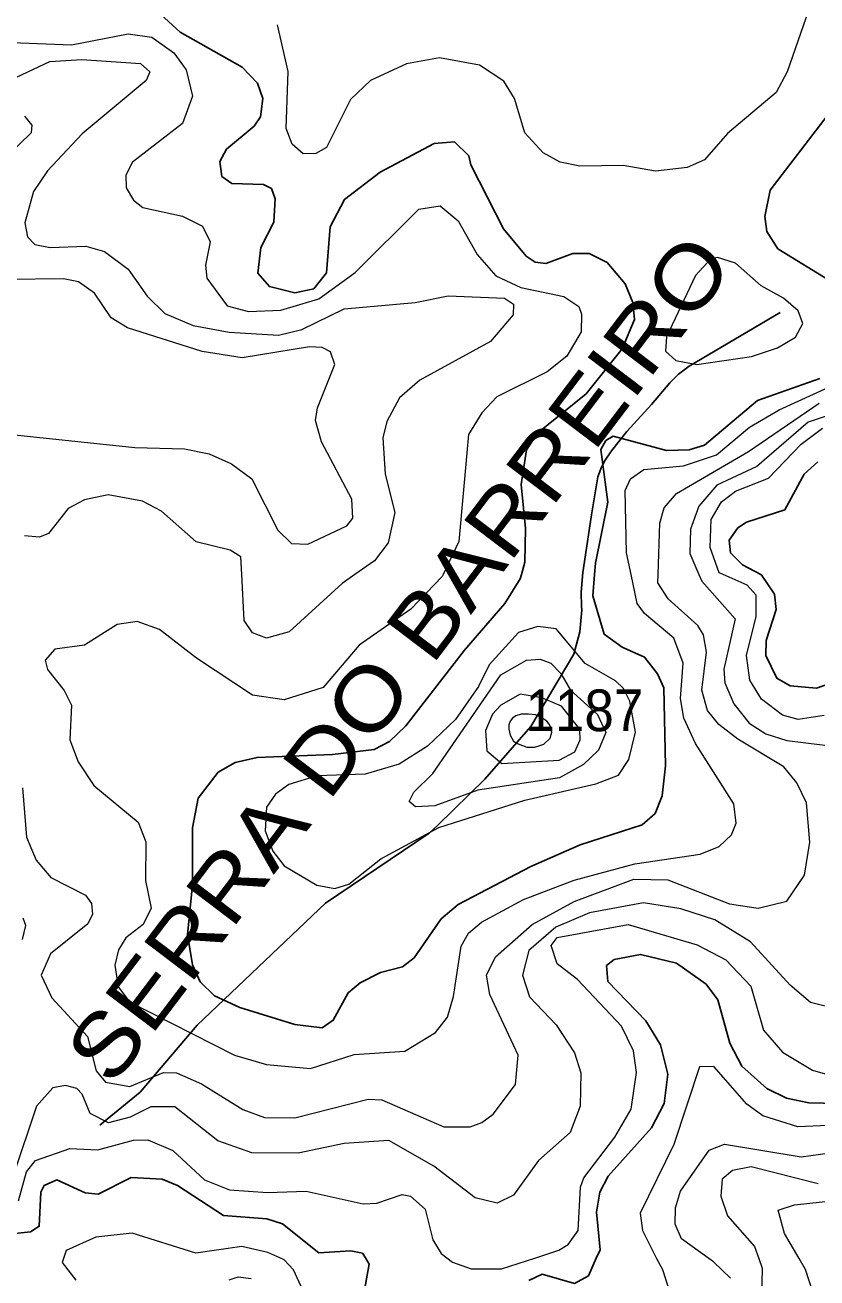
# Model space of a CAD drawing. Extents: x 473.9 to 500, y 7733.1 to 7760.8.
# Drawn here: x 482.505 to 484.023, y 7735.72 to 7738.123 of the extents above; entities that cross this region are included whole.
import ezdxf
from ezdxf.enums import TextEntityAlignment as Align

# ---------------------------------------------------------------- set-up
doc = ezdxf.new("R2010")
doc.units = 0
doc.header["$LTSCALE"] = 0.032
for name, color, linetype, lineweight in [('1', 7, 'Continuous', 25), ('2', 7, 'Continuous', 13), ('26', 7, 'Continuous', 25)]:
    doc.layers.add(name, color=color, linetype=linetype, lineweight=lineweight)
doc.layers.add('21', color=7, linetype='Continuous')

msp = doc.modelspace()

# ---------------------------------------------------------------- linework, layer by layer
at = {"layer": '1'}
for points in [[(482.7422, 7738.1643), (482.8021, 7738.1096), (482.9211, 7738.042), (482.9505, 7738.0114), (482.9609, 7737.982), (482.9565, 7737.9471), (482.9439, 7737.929), (482.8913, 7737.885), (482.8783, 7737.8616), (482.882, 7737.8327), (482.9012, 7737.8192), (482.9618, 7737.8174), (482.9776, 7737.8092), (482.9843, 7737.7899), (482.9819, 7737.7452), (482.9569, 7737.6965), (482.9512, 7737.647), (482.9733, 7737.6213), (483.0224, 7737.6097), (483.0584, 7737.6168), (483.083, 7737.6475)], [(484.0524, 7737.6296), (483.9482, 7737.6939), (483.9272, 7737.727), (483.9234, 7737.7559), (483.9336, 7737.8065), (484.0593, 7737.9707)], [(483.083, 7737.6475), (483.0902, 7737.736), (483.1175, 7737.7885), (483.186, 7737.8408), (483.2893, 7737.8961), (483.3282, 7737.8987), (483.3558, 7737.8719), (483.3595, 7737.8546), (483.4223, 7737.7322), (483.4658, 7737.6797), (483.4829, 7737.6683), (483.5034, 7737.666), (483.5552, 7737.6851), (483.5868, 7737.6846), (483.6212, 7737.6673), (483.6555, 7737.6264), (483.6701, 7737.5912), (483.6733, 7737.5581), (483.6499, 7737.5023), (483.5808, 7737.4158), (483.4884, 7737.341), (483.4662, 7737.3083), (483.4561, 7737.2422), (483.4642, 7737.1574), (483.4634, 7737.0929), (483.4566, 7737.0693), (483.4542, 7737.0607), (483.4248, 7737.0137), (483.3472, 7736.924), (483.2349, 7736.7792), (483.204, 7736.7493), (483.1742, 7736.7339), (483.0944, 7736.7244), (482.9497, 7736.7187), (482.9081, 7736.7089), (482.8752, 7736.6901), (482.8366, 7736.6403), (482.826, 7736.5833), (482.8258, 7736.4743), (482.8162, 7736.3788), (482.8258, 7736.3205), (482.8406, 7736.2879), (482.8683, 7736.2616), (482.9165, 7736.2393), (483.0224, 7736.2061), (483.0744, 7736.1999), (483.096, 7736.2147), (483.1247, 7736.2672), (483.1475, 7736.2861), (483.1863, 7736.306), (483.2288, 7736.3172), (483.251, 7736.3343), (483.3028, 7736.4089), (483.3351, 7736.4368), (483.4748, 7736.5096), (483.569, 7736.5512), (483.6882, 7736.5892), (483.7131, 7736.6112), (483.7263, 7736.6447), (483.7327, 7736.7027), (483.7296, 7736.8517), (483.7175, 7736.879), (483.6928, 7736.9111), (483.6499, 7736.9302), (483.6153, 7736.9546), (483.5937, 7737.0284), (483.597, 7737.0693), (483.5987, 7737.0908), (483.6225, 7737.2078), (483.609, 7737.3092), (483.6187, 7737.3262), (483.6326, 7737.3343), (483.7348, 7737.3074), (483.7782, 7737.3087), (483.8077, 7737.3175), (483.9092, 7737.4033), (484.0291, 7737.445)], [(484.1482, 7736.8957), (484.0222, 7736.8514), (483.9718, 7736.8559), (483.9464, 7736.8705), (483.925, 7736.9139), (483.9261, 7736.9427), (483.945, 7737.0024), (483.942, 7737.0315), (483.9162, 7737.0691), (483.9159, 7737.0693), (483.8805, 7737.0878), (483.8576, 7737.1111), (483.8549, 7737.1354), (483.8714, 7737.1587), (483.8882, 7737.1695), (483.9619, 7737.1935), (483.9989, 7737.2616), (484.0248, 7737.2856)], [(483.585, 7735.7247), (483.6001, 7735.7582), (483.6074, 7735.7745), (483.6009, 7735.8464), (483.6068, 7735.8847), (483.623, 7735.9156), (483.7058, 7736.0085), (483.7306, 7736.055), (483.7375, 7736.1111), (483.7236, 7736.1677), (483.6949, 7736.2137), (483.6225, 7736.2891), (483.6198, 7736.3195), (483.6344, 7736.3313), (483.6849, 7736.3408), (483.7537, 7736.3239), (483.8107, 7736.2837), (483.8331, 7736.2535), (483.8562, 7736.1707), (483.8791, 7736.1262), (483.9274, 7736.0838), (483.9646, 7736.0654), (484.008, 7736.0563), (484.0637, 7736.0547)], [(482.468, 7735.8037), (482.5154, 7735.8087), (482.5321, 7735.8196), (482.5349, 7735.8852), (482.5414, 7735.8978), (482.5661, 7735.9088), (482.6204, 7735.8838), (482.6452, 7735.881), (482.7087, 7735.9129), (482.7679, 7735.9098), (482.7975, 7735.8974), (482.8857, 7735.8399), (482.9686, 7735.8338), (482.9983, 7735.8242), (483.0681, 7735.7687), (483.1294, 7735.7722), (483.1517, 7735.768), (483.1574, 7735.7589), (483.165, 7735.7468), (483.1525, 7735.68)], [(483.4708, 7735.7153), (483.4961, 7735.7276), (483.5585, 7735.7099), (483.585, 7735.7247)]]:
    msp.add_lwpolyline(points, dxfattribs=at)
at = {"layer": '2'}
for points in [[(484.0175, 7738.1807), (483.9662, 7738.0332), (483.9449, 7737.9939), (483.8518, 7737.915), (483.8077, 7737.8648), (483.7742, 7737.8498), (483.7136, 7737.8428), (483.6519, 7737.8539), (483.5687, 7737.8524), (483.5308, 7737.8601), (483.4981, 7737.878), (483.4631, 7737.9162), (483.4435, 7737.9822), (483.423, 7738.0156), (483.3763, 7738.0459), (483.2996, 7738.0599), (483.2364, 7738.0486), (483.1674, 7738.0168), (483.1292, 7737.9801), (483.0828, 7737.8882), (483.0622, 7737.8766), (483.0382, 7737.8757), (483.0173, 7737.8947), (483.0053, 7737.9243), (483.0091, 7738.0336), (482.9891, 7738.1232)], [(482.4469, 7738.091), (482.5939, 7738.0848), (482.7026, 7738.1063), (482.7482, 7738.0995), (482.7903, 7738.0695), (482.8139, 7738.0368), (482.8259, 7737.9868), (482.8065, 7737.9341), (482.7108, 7737.8598), (482.6984, 7737.8351), (482.6986, 7737.8111), (482.7126, 7737.7873), (482.7309, 7737.7732), (482.8065, 7737.7567), (482.8451, 7737.7371), (482.8596, 7737.707), (482.8508, 7737.6626), (482.8532, 7737.6376), (482.8926, 7737.5845), (482.9332, 7737.5737), (482.9955, 7737.5759), (483.0679, 7737.598), (483.1378, 7737.6482), (483.2602, 7737.7698), (483.3008, 7737.7763), (483.3356, 7737.7478), (483.3721, 7737.683), (483.4078, 7737.6423), (483.4552, 7737.6199), (483.5377, 7737.6025), (483.5665, 7737.5835), (483.5719, 7737.5688), (483.5709, 7737.5345), (483.5437, 7737.4883), (483.5057, 7737.4578), (483.4096, 7737.4101), (483.381, 7737.3796), (483.355, 7737.3379), (483.3365, 7737.1325), (483.3067, 7737.0693), (483.3049, 7737.0655), (483.2444, 7737.003), (483.1454, 7736.9337), (483.0763, 7736.8528), (483.0016, 7736.8287), (482.9411, 7736.838), (482.8335, 7736.9088), (482.7625, 7736.9641), (482.7197, 7736.9792), (482.6817, 7736.9737), (482.619, 7736.9336), (482.5623, 7736.926), (482.5438, 7736.9048), (482.5477, 7736.8871), (482.5801, 7736.8468), (482.5941, 7736.819), (482.5906, 7736.7523), (482.6068, 7736.7101), (482.637, 7736.6647), (482.7219, 7736.5941), (482.7365, 7736.5567), (482.7359, 7736.4823), (482.7468, 7736.4296), (482.7317, 7736.3982), (482.6979, 7736.3724), (482.6839, 7736.3494), (482.6771, 7736.3204), (482.6832, 7736.2787), (482.7055, 7736.25), (482.9062, 7736.1479), (482.9676, 7736.1294), (483.0521, 7736.1223), (483.1362, 7736.1486), (483.233, 7736.1552), (483.292, 7736.1911), (483.3147, 7736.2202), (483.3267, 7736.2604), (483.3413, 7736.3569), (483.3553, 7736.3814), (483.3799, 7736.4027), (483.4605, 7736.4459), (483.558, 7736.4833), (483.6744, 7736.5143), (483.7994, 7736.5332)], [(482.4335, 7737.9973), (482.5525, 7738.0533), (482.6141, 7738.0567), (482.7261, 7738.0495), (482.7441, 7738.0334), (482.7374, 7738.0167), (482.6144, 7737.9142), (482.5482, 7737.8436), (482.521, 7737.8035), (482.5043, 7737.7436), (482.5094, 7737.7166), (482.5235, 7737.7022), (482.5531, 7737.6965), (482.6217, 7737.6988), (482.6575, 7737.6888), (482.7028, 7737.6546), (482.7391, 7737.6029), (482.7731, 7737.5698), (482.8274, 7737.5469), (482.8962, 7737.5338), (482.9911, 7737.5282), (483.0355, 7737.5391), (483.117, 7737.5789), (483.2526, 7737.5909), (483.3163, 7737.6039), (483.424, 7737.5991), (483.4416, 7737.5875), (483.4407, 7737.5675), (483.3976, 7737.5161), (483.2621, 7737.4417), (483.223, 7737.4083), (483.1984, 7737.3624), (483.1912, 7737.3317), (483.1956, 7737.2617), (483.2141, 7737.1882), (483.2013, 7737.1303), (483.1749, 7737.0953), (483.1375, 7737.0693), (483.113, 7737.0522), (483.0112, 7736.9595), (482.9679, 7736.947), (482.941, 7736.9575), (482.9249, 7736.9814), (482.9204, 7737.0693), (482.9187, 7737.1031), (482.8981, 7737.1163), (482.8332, 7737.1322), (482.7666, 7737.191), (482.7304, 7737.2101), (482.664, 7737.2221), (482.6189, 7737.2125), (482.5875, 7737.1958), (482.5497, 7737.1477), (482.5326, 7737.1412), (482.504, 7737.1434)], [(482.4206, 7737.8233), (482.517, 7737.917), (482.5184, 7737.931), (482.5048, 7737.948)], [(482.479, 7737.3379), (482.7155, 7737.3129), (482.8108, 7737.3104), (482.858, 7737.3005), (482.9008, 7737.2817), (482.9399, 7737.2525), (482.9897, 7737.1543), (483.0158, 7737.1288), (483.047, 7737.1272), (483.1217, 7737.1626), (483.1337, 7737.1775), (483.1315, 7737.214), (483.0731, 7737.3239), (483.0616, 7737.3646), (483.0655, 7737.3892), (483.099, 7737.4723), (483.0906, 7737.4963), (483.0746, 7737.5043), (483.0504, 7737.5058), (482.9213, 7737.485), (482.8446, 7737.4972), (482.7015, 7737.5425), (482.6703, 7737.5616), (482.6381, 7737.6091), (482.6072, 7737.6305), (482.5788, 7737.6361), (482.4708, 7737.6351)], [(483.7994, 7736.5332), (483.8357, 7736.5476), (483.8595, 7736.5704), (483.8686, 7736.5922), (483.8639, 7736.6297), (483.7905, 7736.745), (483.7683, 7736.7938), (483.7618, 7736.8317), (483.7665, 7736.8994), (483.7488, 7736.947), (483.6926, 7736.9945), (483.6788, 7737.0138), (483.6668, 7737.0693), (483.6579, 7737.1106), (483.6558, 7737.2304), (483.6655, 7737.2528), (483.6913, 7737.2708), (483.7676, 7737.2775), (483.8308, 7737.2985), (483.8939, 7737.3518), (483.9509, 7737.385), (484.0823, 7737.4451)], [(484.1683, 7737.4156), (484.0067, 7737.3614), (483.908, 7737.2767), (483.8314, 7737.2408), (483.7967, 7737.2001), (483.7809, 7737.1562), (483.7795, 7737.1095), (483.7968, 7737.0693), (483.8024, 7737.0563), (483.8662, 7736.9842), (483.8446, 7736.8879), (483.8467, 7736.8613), (483.8642, 7736.8211), (483.8931, 7736.7844), (483.9255, 7736.7638), (483.9653, 7736.751), (484.0698, 7736.7383)], [(482.508, 7736.5654), (482.5265, 7736.5215), (482.5545, 7736.4884), (482.6208, 7736.4545), (482.6322, 7736.4383), (482.6344, 7736.4182), (482.625, 7736.3996), (482.5537, 7736.342), (482.5357, 7736.3012), (482.5562, 7736.2575), (482.6248, 7736.1832), (482.6411, 7736.1174), (482.6592, 7736.0956), (482.7056, 7736.0876), (482.7706, 7736.1146), (482.7952, 7736.1139), (482.843, 7736.0925), (482.9226, 7736.0436), (482.9643, 7736.0281), (483.022, 7736.0274), (483.163, 7736.0635), (483.1891, 7736.0619), (483.3077, 7736.0102), (483.3581, 7736.0104), (483.3809, 7736.0183), (483.4022, 7736.0346), (483.4456, 7736.0915), (483.4505, 7736.1478), (483.3958, 7736.2641), (483.3896, 7736.3011), (483.4067, 7736.3364), (483.4771, 7736.3979), (483.558, 7736.4423), (483.6721, 7736.4851), (483.7372, 7736.4839), (483.8555, 7736.438), (483.9105, 7736.4292), (483.9657, 7736.4431), (483.9993, 7736.4926), (484.0094, 7736.5558), (484.0031, 7736.6314), (483.9846, 7736.67), (483.9599, 7736.7007), (483.8713, 7736.7534), (483.835, 7736.782), (483.8132, 7736.8088), (483.8028, 7736.8478), (483.8116, 7736.9204), (483.8059, 7736.9535), (483.7949, 7736.9716), (483.7377, 7737.0227), (483.7182, 7737.0536), (483.7187, 7737.0693), (483.7221, 7737.1675), (483.7302, 7737.1974), (483.7539, 7737.2245), (483.8919, 7737.3051), (484.0273, 7737.3981)], [(484.0373, 7736.7988), (483.9871, 7736.791), (483.9569, 7736.7997), (483.917, 7736.8303), (483.8945, 7736.8667), (483.888, 7736.9139), (483.9066, 7736.9888), (483.9065, 7737.0299), (483.8892, 7737.0488), (483.8434, 7737.0693), (483.8357, 7737.0727), (483.8185, 7737.1208), (483.8207, 7737.1748), (483.84, 7737.2084), (483.8668, 7737.2294), (483.9302, 7737.2543), (483.9933, 7737.3194), (484.0342, 7737.3498)], [(482.5002, 7736.6603), (482.508, 7736.5654)], [(484.047, 7736.2396), (484.0112, 7736.2484), (483.9716, 7736.282), (483.8958, 7736.3647), (483.8272, 7736.407), (483.7623, 7736.4282), (483.6906, 7736.4396), (483.587, 7736.4206), (483.5227, 7736.3932), (483.4707, 7736.3485), (483.4587, 7736.301), (483.472, 7736.2594), (483.523, 7736.206), (483.5586, 7736.1522), (483.5703, 7736.1135), (483.5695, 7736.0497), (483.5501, 7735.999), (483.4892, 7735.9454), (483.4415, 7735.8791), (483.4101, 7735.8641), (483.3681, 7735.8739), (483.2884, 7735.9349), (483.2023, 7735.9838), (483.1166, 7735.9784), (483.0284, 7735.9598), (482.9397, 7735.9604), (482.8743, 7735.9834), (482.7922, 7736.0482), (482.7464, 7736.0488), (482.7066, 7736.0289), (482.6647, 7736.0177), (482.6299, 7736.036)], [(482.4999, 7736.3692), (482.5066, 7736.3964), (482.5015, 7736.4102)], [(482.8967, 7735.8894), (482.97, 7735.8841), (483.044, 7735.8871), (483.1529, 7735.8625), (483.1791, 7735.864), (483.2283, 7735.8801), (483.2438, 7735.8775), (483.2721, 7735.8526), (483.2871, 7735.7936), (483.3027, 7735.7675), (483.3139, 7735.7587), (483.3242, 7735.7506), (483.3603, 7735.7381), (483.4187, 7735.7377), (483.4824, 7735.7584), (483.5285, 7735.7734), (483.5465, 7735.7848), (483.5652, 7735.8112), (483.5702, 7735.8944), (483.5766, 7735.9124), (483.6359, 7735.9906), (483.6669, 7736.0438), (483.6774, 7736.1143), (483.6716, 7736.1559), (483.6488, 7736.203), (483.564, 7736.2925), (483.5249, 7736.3229), (483.5138, 7736.358), (483.5251, 7736.3731), (483.6611, 7736.3979), (483.7939, 7736.3593), (483.8485, 7736.3303), (483.8968, 7736.2798), (483.9205, 7736.1955), (483.9569, 7736.1531), (484.0148, 7736.1186), (484.0571, 7736.1067)], [(484.1032, 7736.0151), (483.9863, 7736.0102), (483.9198, 7736.031), (483.889, 7736.0534), (483.8258, 7736.1256), (483.7982, 7736.125), (483.7489, 7735.9763), (483.6843, 7735.8445), (483.6889, 7735.8112), (483.7159, 7735.758), (483.727, 7735.7363), (483.7457, 7735.6783)], [(482.6299, 7736.036), (482.6147, 7736.0727), (482.6039, 7736.0838), (482.5825, 7736.0892), (482.5583, 7736.085), (482.5267, 7736.0497), (482.4821, 7735.916)], [(482.4922, 7735.8681), (482.5074, 7735.9236), (482.525, 7735.9454), (482.591, 7735.9685), (482.6446, 7735.966), (482.7128, 7735.9845), (482.7406, 7735.9854), (482.7884, 7735.9649), (482.8489, 7735.9085), (482.8967, 7735.8894)], [(483.8572, 7735.72), (483.8252, 7735.7514), (483.8162, 7735.7579), (483.7634, 7735.7957), (483.7512, 7735.8236), (483.7519, 7735.8548), (483.7615, 7735.8867), (483.8168, 7735.9657), (483.8458, 7735.9767), (483.9928, 7735.9526), (484.086, 7735.9654)], [(484.0254, 7735.9011), (483.897, 7735.9332), (483.8611, 7735.9265), (483.8418, 7735.9099), (483.8388, 7735.8773), (483.8515, 7735.8398), (483.9035, 7735.7809), (483.9119, 7735.7577), (483.9185, 7735.7394), (483.916, 7735.6526)], [(484.0159, 7735.6912), (484.0014, 7735.7363), (483.989, 7735.7576), (483.9612, 7735.8054), (483.9491, 7735.8504), (483.9805, 7735.8609), (484.1156, 7735.8754)], [(483.0672, 7735.6332), (483.0196, 7735.7362), (483.0017, 7735.7553), (482.9932, 7735.7592), (482.9705, 7735.7695), (482.9207, 7735.7804), (482.8322, 7735.7676), (482.7101, 7735.8062), (482.6404, 7735.7988), (482.584, 7735.7728), (482.5794, 7735.7598), (482.5759, 7735.7501), (482.6022, 7735.7162)], [(482.8962, 7735.7167), (482.9133, 7735.7225), (482.9383, 7735.7193)]]:
    msp.add_lwpolyline(points, dxfattribs=at)
for points in [[(483.9593, 7737.5991), (483.9165, 7737.6226), (483.8671, 7737.6665), (483.8329, 7737.677), (483.8201, 7737.6748), (483.7905, 7737.6428), (483.7348, 7737.5251), (483.7328, 7737.4973), (483.7525, 7737.4799), (483.7932, 7737.472), (483.8975, 7737.4872), (483.9478, 7737.5041), (483.9819, 7737.5242), (483.9964, 7737.5507), (483.987, 7737.575)], [(483.4632, 7736.6367), (483.5995, 7736.6676), (483.643, 7736.6844), (483.6629, 7736.7144), (483.6755, 7736.7668), (483.6644, 7736.8264), (483.6524, 7736.8505), (483.6368, 7736.8657), (483.5788, 7736.8985), (483.5235, 7736.9653), (483.4884, 7736.9695), (483.4508, 7736.958), (483.3947, 7736.8961), (483.3742, 7736.8545), (483.3303, 7736.7915), (483.2765, 7736.7401), (483.2224, 7736.7056), (483.1571, 7736.6866), (483.0649, 7736.6832), (483.0106, 7736.6664), (482.9851, 7736.6479), (482.9679, 7736.6232), (482.9653, 7736.5777), (482.9803, 7736.5386), (483.002, 7736.5105), (483.0644, 7736.4739), (483.0987, 7736.4672), (483.1259, 7736.4756), (483.1872, 7736.5238), (483.2981, 7736.5841)], [(483.6044, 7736.7326), (483.5755, 7736.7049), (483.5298, 7736.6794), (483.373, 7736.656), (483.2905, 7736.6255), (483.2534, 7736.6236), (483.2417, 7736.6338), (483.2505, 7736.6518), (483.2871, 7736.6874), (483.417, 7736.8768), (483.4665, 7736.9049), (483.4927, 7736.9068), (483.5131, 7736.899), (483.5325, 7736.8795), (483.5507, 7736.8477), (483.6025, 7736.8007), (483.6187, 7736.7662)], [(483.5291, 7736.7131), (483.5589, 7736.7295), (483.5691, 7736.7522), (483.5688, 7736.7729), (483.5332, 7736.8168), (483.4959, 7736.8329), (483.4545, 7736.8401), (483.4172, 7736.8185), (483.4009, 7736.8012), (483.3876, 7736.7703), (483.3904, 7736.7312), (483.4194, 7736.7067)], [(483.4353, 7736.761), (483.4412, 7736.7498), (483.4491, 7736.7451), (483.4505, 7736.7445), (483.467, 7736.7385), (483.4821, 7736.7385), (483.4999, 7736.7438), (483.5118, 7736.7557), (483.5151, 7736.7669), (483.5131, 7736.7768), (483.5098, 7736.7821), (483.5052, 7736.788), (483.498, 7736.7933), (483.4907, 7736.7972), (483.4834, 7736.7999), (483.4703, 7736.8012), (483.4643, 7736.8012), (483.4564, 7736.8012), (483.4458, 7736.7986), (483.4393, 7736.7939), (483.4353, 7736.788), (483.4327, 7736.7808), (483.4327, 7736.7728)]]:
    msp.add_lwpolyline(points, close=True, dxfattribs=at)
at = {"layer": '26'}
msp.add_lwpolyline([(482.6485, 7736.0133), (482.7259, 7736.0767), (482.8349, 7736.2053), (483.0037, 7736.3657), (483.081, 7736.4393), (483.2796, 7736.5736), (483.2973, 7736.5894), (483.3868, 7736.677), (483.4744, 7736.7777), (483.5574, 7736.9166), (483.5686, 7736.9595), (483.5725, 7737.0014), (483.5721, 7737.0074), (483.571, 7737.0354), (483.5741, 7737.0729), (483.5908, 7737.1835), (483.598, 7737.2257), (483.6032, 7737.2563), (483.609, 7737.2719), (483.6162, 7737.2864), (483.6292, 7737.3062), (483.6588, 7737.3436), (483.7061, 7737.3956), (483.7415, 7737.4366), (483.7581, 7737.4532), (483.7784, 7737.4688), (483.9527, 7737.572)], dxfattribs=at)

# ---------------------------------------------------------------- texts
at = {"layer": '21', "width": 0.95}
msp.add_text('1187', height=0.08, dxfattribs=at).set_placement((483.4643, 7736.7689))
at = {"layer": '26', "width": 1.15}
msp.add_text('SERRA DO BARREIRO', height=0.12, rotation=52.821, dxfattribs=at).set_placement((483.2695, 7736.8727), align=Align.CENTER)

doc.saveas('drawing.dxf')
